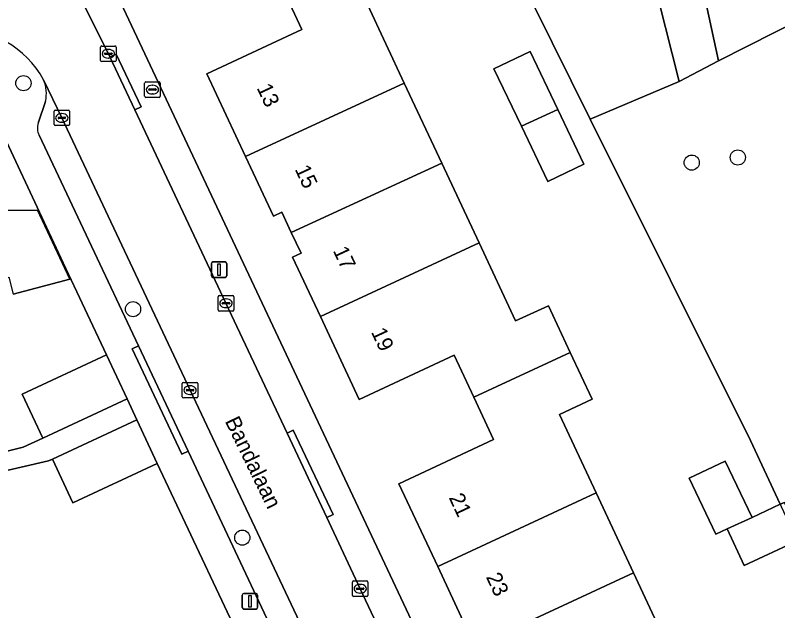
# Model space of a CAD drawing. Extents: x 162879 to 165540, y 384011 to 385181.
# Drawn here: x 163849.51 to 163898.66, y 384406.52 to 384444.93 of the extents above; entities that cross this region are included whole.
import ezdxf

# ---------------------------------------------------------------- set-up
doc = ezdxf.new("R2010")
doc.units = 0
for name, color, linetype in [('IMGEO_Boom', 7, 'Continuous'), ('IMGEO_Brandkraan', 7, 'Continuous'), ('IMGEO_Erf', 7, 'Continuous'), ('IMGEO_Grasland_overig', 7, 'Continuous'), ('IMGEO_Groenvoorziening', 7, 'Continuous'), ('IMGEO_Hek', 7, 'Continuous'), ('IMGEO_Kolk', 7, 'Continuous'), ('IMGEO_Lichtmast', 7, 'Continuous'), ('IMGEO_Loofbos', 7, 'Continuous'), ('IMGEO_Muur', 7, 'Continuous'), ('IMGEO_Openbare_ruimte_label', 7, 'Continuous'), ('IMGEO_Pand', 7, 'Continuous'), ('IMGEO_Pand_nummerreeks', 7, 'Continuous'), ('IMGEO_Parkeervlak_open', 7, 'Continuous'), ('IMGEO_Rijbaan_lokaal_gesloten', 7, 'Continuous'), ('IMGEO_Voetpad_open', 7, 'Continuous')]:
    doc.layers.add(name, color=color, linetype=linetype)

msp = doc.modelspace()

# ---------------------------------------------------------------- linework, layer by layer
at = {"layer": 'IMGEO_Boom'}
for centre in [(163850.034, 384440.549), (163896.086, 384435.758), (163893.117, 384435.425), (163857.101, 384425.971), (163864.144, 384411.232)]:
    msp.add_circle(centre, 0.489, dxfattribs=at)
at = {"layer": 'IMGEO_Brandkraan'}
for p, q in [((163857.925, 384440.635), (163858.777, 384440.635)), ((163857.85, 384439.709), (163857.85, 384440.561)), ((163858.109, 384440.129), (163858.109, 384440.141)), ((163858.152, 384440.178), (163858.55, 384440.178)), ((163858.338, 384440.415), (163858.363, 384440.415)), ((163858.593, 384440.141), (163858.593, 384440.129)), ((163858.851, 384440.561), (163858.851, 384439.709)), ((163858.777, 384439.635), (163857.925, 384439.635)), ((163858.547, 384440.092), (163858.149, 384440.092)), ((163858.361, 384439.855), (163858.336, 384439.855))]:
    msp.add_line(p, q, dxfattribs=at)
for points in [[(163857.925, 384440.635), (163858.777, 384440.635)], [(163857.85, 384439.709), (163857.85, 384440.561)], [(163858.851, 384440.561), (163858.851, 384439.709)], [(163858.777, 384439.635), (163857.925, 384439.635)]]:
    msp.add_lwpolyline(points, dxfattribs=at)
for centre, radius, start, end in [((163857.927, 384440.559), 0.0765, 91.552, 178.448), ((163857.927, 384440.559), 0.0765, 91.552, 178.448), ((163858.775, 384440.559), 0.0765, 1.552, 88.448), ((163858.775, 384440.559), 0.0765, 1.552, 88.448), ((163858.149, 384440.138), 0.0403, 85.8775, 175.7526), ((163858.146, 384440.128), 0.0366, 178.938, 274.7102), ((163858.55, 384440.135), 0.043, 264.8664, 352.4533), ((163858.554, 384440.14), 0.0386, 1.7309, 96.639), ((163857.927, 384439.711), 0.0765, 181.552, 268.448), ((163857.927, 384439.711), 0.0765, 181.552, 268.448), ((163858.775, 384439.711), 0.0765, 271.552, 358.448), ((163858.775, 384439.711), 0.0765, 271.552, 358.448)]:
    msp.add_arc(centre, radius, start, end, dxfattribs=at)
for centre, major_axis, ratio, start_param, end_param in [((163858.337, 384440.135), (-0.387, 0.002), 0.722429, 4.712389, 7.853982), ((163858.362, 384440.135), (-0.39, 0.002), 0.717154, 1.570796, 4.712389)]:
    msp.add_ellipse(centre, major_axis=major_axis, ratio=ratio, start_param=start_param, end_param=end_param, dxfattribs=at)
at = {"layer": 'IMGEO_Erf'}
for points in [[(163899.919, 384411.026), (163896.505, 384409.435), (163895.407, 384411.792), (163894.67, 384411.449), (163892.948, 384415.067), (163895.277, 384416.176), (163897.009, 384412.539), (163898.824, 384413.385), (163896.914, 384417.5), (163886.575, 384438.237), (163879.224, 384453.088), (163864.724, 384449.163), (163856.225, 384446.862), (163855.833, 384446.756), (163856.489, 384445.365), (163879.872, 384395.646), (163899.152, 384354.419)], [(163878.535, 384405.53), (163876.739, 384409.368), (163874.237, 384414.714), (163880.341, 384417.57), (163879.069, 384420.287), (163877.798, 384423.004), (163871.684, 384420.143), (163869.183, 384425.488), (163867.386, 384429.327), (163867.929, 384429.581), (163867.303, 384430.917), (163866.691, 384432.225), (163866.147, 384431.97), (163864.35, 384435.81), (163861.853, 384441.145), (163867.976, 384444.01), (163866.131, 384447.99)], [(163872.218, 384445.627), (163874.586, 384440.562), (163877, 384435.4), (163879.409, 384430.248), (163881.765, 384425.209), (163883.875, 384426.195), (163885.287, 384423.176), (163886.696, 384420.162), (163884.586, 384419.176), (163886.95, 384414.121), (163889.359, 384408.969), (163891.772, 384403.809), (163894.19, 384398.637), (163896.599, 384393.485), (163898.962, 384388.431)], [(163858.657, 384416.012), (163853.218, 384413.48), (163851.906, 384416.298), (163851.652, 384416.18), (163847.823, 384415.315), (163848.635, 384412.281), (163844.555, 384411.188), (163844.446, 384411.597), (163843.029, 384411.218), (163841.761, 384412.08), (163841.358, 384413.585), (163835.531, 384412.127), (163835.223, 384413.352), (163850.017, 384417.071), (163851.275, 384417.658), (163849.959, 384420.481), (163855.396, 384423.017), (163852.6, 384428.966), (163847.39, 384440.051)], [(163848.381, 384432.327), (163850.932, 384432.352), (163853.021, 384427.908), (163849.377, 384426.941)], [(163867.54, 384397.202), (163862.998, 384406.819), (163858.657, 384416.012)]]:
    msp.add_lwpolyline(points, dxfattribs=at)
msp.add_lwpolyline([(163883.831, 384434.216), (163882.136, 384437.775), (163880.37, 384441.484), (163882.7, 384442.593), (163884.478, 384438.857), (163886.16, 384435.325)], close=True, dxfattribs=at)
at = {"layer": 'IMGEO_Grasland_overig'}
msp.add_lwpolyline([(163971.443, 384432.874), (163952.519, 384470.865), (163922.323, 384455.925), (163894.844, 384442.003), (163892.302, 384440.653), (163886.575, 384438.237), (163896.914, 384417.5), (163898.824, 384413.385), (163899.089, 384413.508), (163900.187, 384411.151), (163899.919, 384411.026), (163922.458, 384362.464), (163934.843, 384369.158), (163933.507, 384371.753), (163978.478, 384393.716), (163988.244, 384399.337), (163985.212, 384405.232), (163985.162, 384405.333)], close=True, dxfattribs=at)
at = {"layer": 'IMGEO_Groenvoorziening'}
msp.add_lwpolyline([(163894.844, 384442.003), (163889.266, 384467.841), (163885.67, 384466.934), (163892.302, 384440.653)], close=True, dxfattribs=at)
at = {"layer": 'IMGEO_Hek'}
for points in [[(163922.323, 384455.925), (163894.844, 384442.003)], [(163894.844, 384442.003), (163892.302, 384440.653)], [(163892.302, 384440.653), (163886.575, 384438.237)], [(163886.575, 384438.237), (163896.914, 384417.5), (163922.458, 384362.464)]]:
    msp.add_lwpolyline(points, dxfattribs=at)
at = {"layer": 'IMGEO_Kolk'}
for p, q in [((163855.01, 384442.023), (163855.01, 384442.875)), ((163855.085, 384442.949), (163855.937, 384442.949)), ((163855.498, 384442.729), (163855.523, 384442.729)), ((163856.011, 384442.875), (163856.011, 384442.023)), ((163855.269, 384442.443), (163855.269, 384442.455)), ((163855.707, 384442.406), (163855.309, 384442.406)), ((163855.312, 384442.492), (163855.71, 384442.492)), ((163855.521, 384442.169), (163855.496, 384442.169)), ((163855.753, 384442.455), (163855.753, 384442.443)), ((163855.937, 384441.949), (163855.085, 384441.949)), ((163852.007, 384437.886), (163852.007, 384438.738)), ((163852.082, 384438.812), (163852.934, 384438.812)), ((163853.008, 384438.738), (163853.008, 384437.886)), ((163852.266, 384438.306), (163852.266, 384438.318)), ((163852.704, 384438.269), (163852.306, 384438.269)), ((163852.309, 384438.355), (163852.707, 384438.355)), ((163852.495, 384438.592), (163852.52, 384438.592)), ((163852.75, 384438.318), (163852.75, 384438.306)), ((163852.934, 384437.812), (163852.082, 384437.812)), ((163852.518, 384438.032), (163852.493, 384438.032)), ((163862.591, 384425.924), (163862.591, 384426.776)), ((163862.666, 384426.85), (163863.518, 384426.85)), ((163862.893, 384426.393), (163863.291, 384426.393)), ((163863.079, 384426.63), (163863.104, 384426.63)), ((163863.592, 384426.776), (163863.592, 384425.924)), ((163862.85, 384426.344), (163862.85, 384426.356)), ((163863.288, 384426.307), (163862.89, 384426.307)), ((163863.102, 384426.07), (163863.077, 384426.07)), ((163863.334, 384426.356), (163863.334, 384426.344)), ((163863.518, 384425.85), (163862.666, 384425.85)), ((163860.276, 384420.321), (163860.276, 384421.173)), ((163860.351, 384421.247), (163861.203, 384421.247)), ((163860.764, 384421.027), (163860.789, 384421.027)), ((163861.277, 384421.173), (163861.277, 384420.321)), ((163860.535, 384420.741), (163860.535, 384420.753)), ((163860.973, 384420.704), (163860.575, 384420.704)), ((163860.578, 384420.79), (163860.976, 384420.79)), ((163860.787, 384420.467), (163860.762, 384420.467)), ((163861.019, 384420.753), (163861.019, 384420.741)), ((163861.203, 384420.247), (163860.351, 384420.247)), ((163871.246, 384407.51), (163871.246, 384408.362)), ((163871.321, 384408.436), (163872.173, 384408.436)), ((163871.734, 384408.216), (163871.759, 384408.216)), ((163872.247, 384408.362), (163872.247, 384407.51)), ((163871.505, 384407.93), (163871.505, 384407.942)), ((163871.943, 384407.893), (163871.545, 384407.893)), ((163871.548, 384407.979), (163871.946, 384407.979)), ((163871.989, 384407.942), (163871.989, 384407.93)), ((163872.173, 384407.436), (163871.321, 384407.436)), ((163871.757, 384407.656), (163871.732, 384407.656))]:
    msp.add_line(p, q, dxfattribs=at)
for points in [[(163855.01, 384442.023), (163855.01, 384442.875)], [(163855.085, 384442.949), (163855.937, 384442.949)], [(163856.011, 384442.875), (163856.011, 384442.023)], [(163855.937, 384441.949), (163855.085, 384441.949)], [(163852.007, 384437.886), (163852.007, 384438.738)], [(163852.082, 384438.812), (163852.934, 384438.812)], [(163853.008, 384438.738), (163853.008, 384437.886)], [(163852.934, 384437.812), (163852.082, 384437.812)], [(163862.591, 384425.924), (163862.591, 384426.776)], [(163862.666, 384426.85), (163863.518, 384426.85)], [(163863.592, 384426.776), (163863.592, 384425.924)], [(163863.518, 384425.85), (163862.666, 384425.85)], [(163860.276, 384420.321), (163860.276, 384421.173)], [(163860.351, 384421.247), (163861.203, 384421.247)], [(163861.277, 384421.173), (163861.277, 384420.321)], [(163861.203, 384420.247), (163860.351, 384420.247)], [(163871.246, 384407.51), (163871.246, 384408.362)], [(163871.321, 384408.436), (163872.173, 384408.436)], [(163872.247, 384408.362), (163872.247, 384407.51)], [(163872.173, 384407.436), (163871.321, 384407.436)]]:
    msp.add_lwpolyline(points, dxfattribs=at)
for centre, radius, start, end in [((163855.087, 384442.873), 0.0765, 91.552, 178.448), ((163855.087, 384442.873), 0.0765, 91.552, 178.448), ((163855.935, 384442.873), 0.0765, 1.552, 88.448), ((163855.935, 384442.873), 0.0765, 1.552, 88.448), ((163855.309, 384442.452), 0.0403, 85.8775, 175.7526), ((163855.306, 384442.442), 0.0366, 178.938, 274.7102), ((163855.71, 384442.449), 0.043, 264.8664, 352.4533), ((163855.714, 384442.454), 0.0386, 1.7309, 96.639), ((163855.087, 384442.025), 0.0765, 181.552, 268.448), ((163855.087, 384442.025), 0.0765, 181.552, 268.448), ((163855.935, 384442.025), 0.0765, 271.552, 358.448), ((163855.935, 384442.025), 0.0765, 271.552, 358.448), ((163852.084, 384438.736), 0.0765, 91.552, 178.448), ((163852.084, 384438.736), 0.0765, 91.552, 178.448), ((163852.932, 384438.736), 0.0765, 1.552, 88.448), ((163852.932, 384438.736), 0.0765, 1.552, 88.448), ((163852.306, 384438.315), 0.0403, 85.8775, 175.7526), ((163852.303, 384438.305), 0.0366, 178.938, 274.7102), ((163852.707, 384438.312), 0.043, 264.8664, 352.4533), ((163852.711, 384438.317), 0.0386, 1.7309, 96.639), ((163852.084, 384437.888), 0.0765, 181.552, 268.448), ((163852.084, 384437.888), 0.0765, 181.552, 268.448), ((163852.932, 384437.888), 0.0765, 271.552, 358.448), ((163852.932, 384437.888), 0.0765, 271.552, 358.448), ((163862.668, 384426.774), 0.0765, 91.552, 178.448), ((163862.668, 384426.774), 0.0765, 91.552, 178.448), ((163862.89, 384426.353), 0.0403, 85.8775, 175.7526), ((163863.295, 384426.355), 0.0386, 1.7309, 96.639), ((163863.516, 384426.774), 0.0765, 1.552, 88.448), ((163863.516, 384426.774), 0.0765, 1.552, 88.448), ((163862.668, 384425.926), 0.0765, 181.552, 268.448), ((163862.668, 384425.926), 0.0765, 181.552, 268.448), ((163862.887, 384426.343), 0.0366, 178.938, 274.7102), ((163863.291, 384426.35), 0.043, 264.8664, 352.4533), ((163863.516, 384425.926), 0.0765, 271.552, 358.448), ((163863.516, 384425.926), 0.0765, 271.552, 358.448), ((163860.353, 384421.171), 0.0765, 91.552, 178.448), ((163860.353, 384421.171), 0.0765, 91.552, 178.448), ((163861.201, 384421.171), 0.0765, 1.552, 88.448), ((163861.201, 384421.171), 0.0765, 1.552, 88.448), ((163860.575, 384420.75), 0.0403, 85.8775, 175.7526), ((163860.572, 384420.74), 0.0366, 178.938, 274.7102), ((163860.976, 384420.747), 0.043, 264.8664, 352.4533), ((163860.98, 384420.752), 0.0386, 1.7309, 96.639), ((163860.353, 384420.323), 0.0765, 181.552, 268.448), ((163860.353, 384420.323), 0.0765, 181.552, 268.448), ((163861.201, 384420.323), 0.0765, 271.552, 358.448), ((163861.201, 384420.323), 0.0765, 271.552, 358.448), ((163871.323, 384408.36), 0.0765, 91.552, 178.448), ((163871.323, 384408.36), 0.0765, 91.552, 178.448), ((163872.171, 384408.36), 0.0765, 1.552, 88.448), ((163872.171, 384408.36), 0.0765, 1.552, 88.448), ((163871.545, 384407.939), 0.0403, 85.8775, 175.7526), ((163871.542, 384407.929), 0.0366, 178.938, 274.7102), ((163871.946, 384407.936), 0.043, 264.8664, 352.4533), ((163871.95, 384407.941), 0.0386, 1.7309, 96.639), ((163871.323, 384407.512), 0.0765, 181.552, 268.448), ((163871.323, 384407.512), 0.0765, 181.552, 268.448), ((163872.171, 384407.512), 0.0765, 271.552, 358.448), ((163872.171, 384407.512), 0.0765, 271.552, 358.448)]:
    msp.add_arc(centre, radius, start, end, dxfattribs=at)
for centre, major_axis, ratio, start_param, end_param in [((163855.497, 384442.449), (-0.387, 0.002), 0.722429, 4.712389, 7.853982), ((163855.522, 384442.449), (-0.39, 0.002), 0.717154, 1.570796, 4.712389), ((163852.494, 384438.312), (-0.387, 0.002), 0.722429, 4.712389, 7.853982), ((163852.519, 384438.312), (-0.39, 0.002), 0.717154, 1.570796, 4.712389), ((163863.078, 384426.35), (-0.387, 0.002), 0.722429, 4.712389, 7.853982), ((163863.103, 384426.35), (-0.39, 0.002), 0.717154, 1.570796, 4.712389), ((163860.763, 384420.747), (-0.387, 0.002), 0.722429, 4.712389, 7.853982), ((163860.788, 384420.747), (-0.39, 0.002), 0.717154, 1.570796, 4.712389), ((163871.733, 384407.936), (-0.387, 0.002), 0.722429, 4.712389, 7.853982), ((163871.758, 384407.936), (-0.39, 0.002), 0.717154, 1.570796, 4.712389)]:
    msp.add_ellipse(centre, major_axis=major_axis, ratio=ratio, start_param=start_param, end_param=end_param, dxfattribs=at)
at = {"layer": 'IMGEO_Lichtmast'}
for p, q in [((163862.151, 384428.118), (163862.151, 384428.918)), ((163862.151, 384428.918), (163862.151, 384428.118)), ((163862.251, 384429.018), (163863.041, 384429.018)), ((163863.041, 384429.018), (163862.251, 384429.018)), ((163863.141, 384428.918), (163863.141, 384428.118)), ((163863.141, 384428.118), (163863.141, 384428.918)), ((163863.041, 384428.018), (163862.251, 384428.018)), ((163862.251, 384428.018), (163863.041, 384428.018)), ((163864.141, 384406.728), (163864.141, 384407.528)), ((163864.141, 384407.528), (163864.141, 384406.728)), ((163864.241, 384407.628), (163865.031, 384407.628)), ((163865.031, 384407.628), (163864.241, 384407.628)), ((163865.131, 384407.528), (163865.131, 384406.728)), ((163865.131, 384406.728), (163865.131, 384407.528)), ((163865.031, 384406.628), (163864.241, 384406.628)), ((163864.241, 384406.628), (163865.031, 384406.628))]:
    msp.add_line(p, q, dxfattribs=at)
for points in [[(163862.571, 384428.893), (163862.721, 384428.893), (163862.721, 384428.143), (163862.571, 384428.143), (163862.571, 384428.893)], [(163864.561, 384407.503), (163864.711, 384407.503), (163864.711, 384406.753), (163864.561, 384406.753), (163864.561, 384407.503)]]:
    msp.add_lwpolyline(points, dxfattribs=at)
for centre, start, end in [((163862.251, 384428.918), 90, 180), ((163862.251, 384428.918), 90, 180), ((163863.041, 384428.918), 0, 90), ((163863.041, 384428.918), 360, 90), ((163862.251, 384428.118), 180, 270), ((163862.251, 384428.118), 180, 270), ((163863.041, 384428.118), 270, 0), ((163863.041, 384428.118), 270, 0), ((163864.241, 384407.528), 90, 180), ((163864.241, 384407.528), 90, 180), ((163865.031, 384407.528), 0, 90), ((163865.031, 384407.528), 360, 90), ((163864.241, 384406.728), 180, 270), ((163864.241, 384406.728), 180, 270), ((163865.031, 384406.728), 270, 0), ((163865.031, 384406.728), 270, 0)]:
    msp.add_arc(centre, 0.1, start, end, dxfattribs=at)
at = {"layer": 'IMGEO_Loofbos'}
for points in [[(163922.323, 384455.925), (163922.095, 384461.981), (163933.363, 384469.485), (163938.963, 384474.249), (163944.929, 384476.199), (163943.494, 384482.414), (163889.266, 384467.841), (163894.844, 384442.003)], [(163892.302, 384440.653), (163885.67, 384466.934), (163859.733, 384460.009), (163864.724, 384449.163), (163879.224, 384453.088), (163886.575, 384438.237)]]:
    msp.add_lwpolyline(points, close=True, dxfattribs=at)
at = {"layer": 'IMGEO_Muur'}
for points in [[(163852.6, 384428.966), (163855.396, 384423.017)], [(163862.998, 384406.819), (163858.657, 384416.012)]]:
    msp.add_lwpolyline(points, dxfattribs=at)
at = {"layer": 'IMGEO_Pand'}
for points in [[(163874.586, 384440.562), (163872.218, 384445.627), (163874.328, 384446.613), (163872.854, 384449.763), (163866.131, 384447.99), (163867.976, 384444.01), (163861.853, 384441.145), (163864.35, 384435.81)], [(163884.478, 384438.857), (163882.7, 384442.593), (163880.37, 384441.484), (163882.136, 384437.775)], [(163867.303, 384430.917), (163877, 384435.4), (163874.586, 384440.562), (163864.35, 384435.81), (163866.147, 384431.97), (163866.691, 384432.225)], [(163846.597, 384439.044), (163840.884, 384437.528), (163843.778, 384426.625), (163849.087, 384428.034), (163849.377, 384426.941), (163853.021, 384427.908), (163850.932, 384432.352), (163848.381, 384432.327)], [(163884.478, 384438.857), (163882.136, 384437.775), (163883.831, 384434.216), (163886.16, 384435.325)], [(163867.303, 384430.917), (163867.929, 384429.581), (163867.386, 384429.327), (163869.183, 384425.488), (163879.409, 384430.248), (163877, 384435.4)], [(163885.287, 384423.176), (163883.875, 384426.195), (163881.765, 384425.209), (163879.409, 384430.248), (163869.183, 384425.488), (163871.684, 384420.143), (163877.798, 384423.004), (163879.069, 384420.287)], [(163855.396, 384423.017), (163849.959, 384420.481), (163851.275, 384417.658), (163856.712, 384420.194)], [(163885.287, 384423.176), (163879.069, 384420.287), (163880.341, 384417.57), (163874.237, 384414.714), (163876.739, 384409.368), (163886.95, 384414.121), (163884.586, 384419.176), (163886.696, 384420.162)], [(163857.345, 384418.83), (163851.906, 384416.298), (163853.218, 384413.48), (163858.657, 384416.012)], [(163895.277, 384416.176), (163892.948, 384415.067), (163894.67, 384411.449), (163895.407, 384411.792), (163897.009, 384412.539)], [(163876.739, 384409.368), (163878.535, 384405.53), (163879.079, 384405.785), (163879.7, 384404.459), (163889.359, 384408.969), (163886.95, 384414.121)], [(163899.089, 384413.508), (163898.824, 384413.385), (163897.009, 384412.539), (163895.407, 384411.792), (163896.505, 384409.435), (163899.919, 384411.026), (163900.187, 384411.151)], [(163881.578, 384399.033), (163891.772, 384403.809), (163889.359, 384408.969), (163879.7, 384404.459), (163880.317, 384403.141), (163879.774, 384402.887)]]:
    msp.add_lwpolyline(points, close=True, dxfattribs=at)
at = {"layer": 'IMGEO_Parkeervlak_open'}
for points in [[(163871.755, 384397.347), (163870.358, 384400.425), (163860.778, 384420.748), (163852.509, 384438.313), (163851.333, 384440.761)], [(163851.453, 384439.379), (163850.989, 384437.977)], [(163851.041, 384437.196), (163857.445, 384423.603), (163860.646, 384416.805), (163868.76, 384399.572)]]:
    msp.add_lwpolyline(points, dxfattribs=at)
for centre, radius, start, end in [((163849.375, 384439.895), 2.142, 346.0646, 23.8605), ((163851.928, 384437.647), 0.995, 160.6505, 206.9679)]:
    msp.add_arc(centre, radius, start, end, dxfattribs=at)
at = {"layer": 'IMGEO_Rijbaan_lokaal_gesloten'}
for points in [[(163886.822, 384375.777), (163884.282, 384381.254), (163877.907, 384394.83), (163871.746, 384407.935), (163869.593, 384412.537), (163867.03, 384417.981), (163863.091, 384426.349), (163857.226, 384438.827), (163855.612, 384442.243), (163851.596, 384450.36), (163848.713, 384449.59), (163843.285, 384448.142), (163844.487, 384443.826)], [(163851.333, 384440.761), (163852.509, 384438.313), (163860.778, 384420.748), (163870.358, 384400.425), (163871.755, 384397.347)]]:
    msp.add_lwpolyline(points, dxfattribs=at)
msp.add_arc((163845.923, 384437.854), 6.142, 28.2476, 93.4397, dxfattribs=at)
at = {"layer": 'IMGEO_Voetpad_open'}
for points in [[(163905.674, 384354.206), (163903.1, 384352.953), (163899.152, 384354.419), (163879.872, 384395.646), (163856.489, 384445.365), (163855.833, 384446.756), (163850.988, 384457.126), (163850.77, 384457.592), (163849.689, 384457.154)], [(163848.999, 384455.9), (163851.596, 384450.36), (163855.612, 384442.243), (163856.019, 384442.426), (163857.618, 384439.03), (163857.226, 384438.827), (163863.091, 384426.349), (163867.03, 384417.981), (163867.43, 384418.16), (163869.995, 384412.725), (163869.593, 384412.537), (163871.746, 384407.935), (163877.907, 384394.83), (163884.282, 384381.254), (163884.691, 384381.436), (163887.24, 384375.985), (163886.822, 384375.777), (163894.159, 384360.171), (163896.753, 384354.528), (163897.205, 384354.74), (163901.045, 384346.563), (163900.594, 384346.351), (163901.984, 384343.392)], [(163847.39, 384440.051), (163852.6, 384428.966), (163855.396, 384423.017), (163856.712, 384420.194), (163857.345, 384418.83), (163858.657, 384416.012), (163862.998, 384406.819), (163867.54, 384397.202)], [(163850.989, 384437.977), (163851.453, 384439.379)], [(163860.646, 384416.805), (163860.245, 384416.618), (163857.05, 384423.413), (163857.445, 384423.603), (163851.041, 384437.196)], [(163868.76, 384399.572), (163860.646, 384416.805)]]:
    msp.add_lwpolyline(points, dxfattribs=at)
for points in [[(163857.226, 384438.827), (163857.618, 384439.03), (163856.019, 384442.426), (163855.612, 384442.243)], [(163860.646, 384416.805), (163857.445, 384423.603), (163857.05, 384423.413), (163860.245, 384416.618)], [(163851.652, 384416.18), (163851.906, 384416.298), (163857.345, 384418.83), (163856.712, 384420.194), (163851.275, 384417.658), (163850.017, 384417.071), (163835.223, 384413.352), (163835.531, 384412.127), (163841.358, 384413.585), (163843.743, 384414.223), (163847.823, 384415.315)], [(163869.593, 384412.537), (163869.995, 384412.725), (163867.43, 384418.16), (163867.03, 384417.981)]]:
    msp.add_lwpolyline(points, close=True, dxfattribs=at)
for centre, radius, start, end in [((163845.923, 384437.854), 6.142, 28.2476, 93.4397), ((163849.375, 384439.895), 2.142, 346.0646, 23.8605), ((163851.928, 384437.647), 0.995, 160.6505, 206.9679)]:
    msp.add_arc(centre, radius, start, end, dxfattribs=at)

# ---------------------------------------------------------------- texts
at = {"layer": 'IMGEO_Openbare_ruimte_label'}
msp.add_text('Bandalaan', height=1, rotation=295.9757, dxfattribs=at).set_placement((163863.004, 384418.75))
at = {"layer": 'IMGEO_Pand_nummerreeks'}
for s, rotation, p in [('13', 295.0842, (163865.052, 384440.254)), ('15', 295.0842, (163867.51, 384435.004)), ('17', 295.0842, (163869.968, 384429.753)), ('19', 295.0842, (163872.426, 384424.503)), ('21', 295.0854, (163877.438, 384413.818)), ('23', 295.0854, (163879.834, 384408.699))]:
    msp.add_text(s, height=1, rotation=rotation, dxfattribs=at).set_placement(p)

doc.saveas('drawing.dxf')
